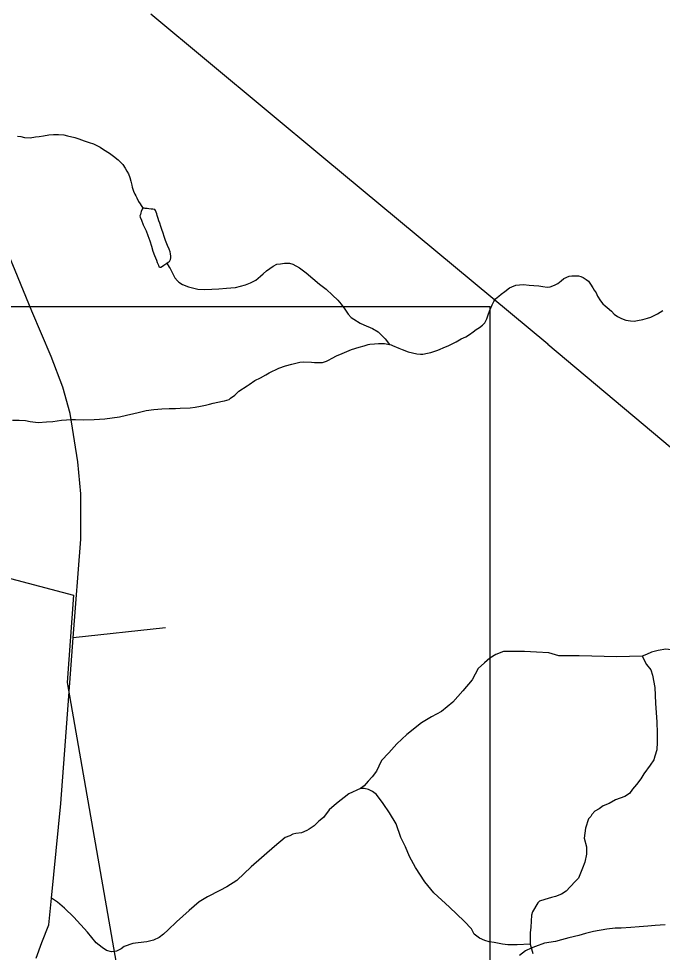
# Model space of a CAD drawing. Extents: x 2220236 to 2384410, y 720751 to 894131.
# Drawn here: x 2279964 to 2282688, y 851544 to 855495 of the extents above; entities that cross this region are included whole.
import ezdxf

# ---------------------------------------------------------------- set-up
doc = ezdxf.new("R2010")
doc.units = 0
for name, color, linetype in [('Exist Boundary Political City Limit New', 7, 'Continuous'), ('Exist Hydrographic Creek Single Shore', 7, 'Continuous'), ('Exist Hydrographic Misc Water Feature', 7, 'Continuous'), ('Exist Hydrographic Pond Under 1500 Sq Ft', 7, 'Continuous'), ('Exist Road Non-System Type 51', 7, 'Continuous'), ('Exist Road Secondary Type 51 Attributed', 7, 'Continuous'), ('Exist Utilities Electrical Transmission Line', 7, 'Continuous'), ('Map Preparation Boundary City Limit Buffer Line', 7, 'Continuous'), ('Map Preparation Inset Cut Line', 7, 'Continuous')]:
    doc.layers.add(name, color=color, linetype=linetype)

msp = doc.modelspace()

# ---------------------------------------------------------------- linework, layer by layer
at = {"layer": 'Exist Boundary Political City Limit New'}
msp.add_lwpolyline([(2275493.2, 851720.9), (2276448, 852345.8), (2276522.8, 852383.2), (2276930.8, 852405), (2277002.2, 852417.5), (2279386.5, 852618.5), (2279377, 853117.1), (2279598.2, 853213.8), (2280196.2, 853054.8), (2280169.8, 852685.5), (2280464, 850997.9), (2280854.8, 848618.4), (2280988.8, 847823.7), (2281002.8, 847784.7), (2280068.5, 847043)], dxfattribs=at)
at = {"layer": 'Exist Hydrographic Creek Single Shore'}
msp.add_lwpolyline([(2281534.1, 854115.6), (2281540.6, 854114.9), (2281546.4, 854112.1), (2281572.5, 854101.1), (2281586.8, 854094.9), (2281612.8, 854085.5), (2281630.7, 854080.8), (2281649.7, 854077.2), (2281664.7, 854075.2), (2281674.9, 854076), (2281694.7, 854079.5), (2281708.8, 854081.8), (2281738.6, 854092.7), (2281770.7, 854105.8), (2281781.9, 854110.5), (2281815.4, 854127.2), (2281837.3, 854139.9), (2281855.9, 854149.3), (2281871.8, 854158.8), (2281887.1, 854170), (2281899.8, 854179.6), (2281913.7, 854188.1), (2281927.4, 854197.7), (2281937.4, 854208.3), (2281941.5, 854216.4), (2281945.3, 854224.5), (2281953, 854246.3), (2281958.9, 854264.3), (2281967.2, 854283.8), (2281974.7, 854297.7), (2281982.5, 854309), (2281996.5, 854320.9), (2282006.2, 854328.9), (2282022.2, 854341), (2282041.8, 854355.4), (2282051.8, 854360.7), (2282068, 854367), (2282083.8, 854369.2), (2282099.9, 854369.6), (2282123.8, 854367.4), (2282143.8, 854366.4), (2282166, 854364.3), (2282182, 854362.3), (2282201, 854359.3), (2282213.8, 854360.6), (2282232, 854366.8), (2282245.6, 854374.7), (2282259.6, 854385.3), (2282271.3, 854395.5), (2282293.5, 854404.9), (2282305.3, 854407.3), (2282333.2, 854407.4), (2282343.6, 854403.9), (2282353.4, 854399.7), (2282366, 854391.9), (2282375.7, 854384.5), (2282383.6, 854371.9), (2282394.1, 854356.2), (2282399.8, 854346.3), (2282407.8, 854334.6), (2282414, 854320.4), (2282426.4, 854300.5), (2282436.4, 854288.8), (2282446.7, 854280.4), (2282454.7, 854273), (2282472.8, 854256.9), (2282484.6, 854245.1), (2282498.9, 854235), (2282514.7, 854225.8), (2282533, 854219.5), (2282552.9, 854215.8), (2282569, 854215.5), (2282583.1, 854217.8), (2282604.9, 854222.3), (2282625, 854228.4), (2282638.9, 854232.1), (2282667.3, 854245.6), (2282690.6, 854260.5)], dxfattribs=at)
at = {"layer": 'Exist Hydrographic Misc Water Feature'}
for points in [[(2279959, 854997.9), (2279972.7, 854996), (2279989.4, 854992.3), (2280013.3, 854991.2), (2280035.3, 854994.7), (2280051.1, 854997), (2280069.2, 854999.9), (2280092.3, 855003.3), (2280111, 855005.6), (2280133.3, 855005.7), (2280155.2, 855003.6), (2280171.2, 855000), (2280201.3, 854992.9), (2280218.9, 854986.9), (2280240.7, 854978.9), (2280262.5, 854971.2), (2280281.4, 854964.9), (2280294.7, 854959.1), (2280309.3, 854951.2), (2280323.5, 854942.1), (2280347.8, 854925.8), (2280365.6, 854914), (2280385.3, 854898.2), (2280393.3, 854889.8), (2280404.2, 854878.1), (2280415.4, 854862.1), (2280422.3, 854850.5), (2280428.3, 854838.9), (2280434.5, 854822.4), (2280438.8, 854807.5), (2280442.7, 854790.4), (2280444.9, 854782.8), (2280449.4, 854764.7), (2280455.1, 854753.1), (2280459.2, 854744.8), (2280463.6, 854736.5), (2280471.1, 854721.6), (2280477.8, 854710.9), (2280489.6, 854692.6)], [(2280591.3, 854459.9), (2280601.2, 854443.3), (2280605.3, 854437.7), (2280611.3, 854426.1), (2280619.5, 854410.2), (2280625.5, 854397.9), (2280635.7, 854386.2), (2280641.8, 854380.2), (2280657.7, 854370), (2280682.1, 854360.7), (2280721.9, 854350.6), (2280752, 854349.4), (2280811.8, 854351.4), (2280844, 854354), (2280861.7, 854355.9), (2280881.8, 854358.1), (2280923.7, 854368.8), (2280945.8, 854377.1), (2280967.4, 854389.2), (2280987.1, 854405.2), (2280999.1, 854415.4), (2281013.1, 854427.6), (2281040.8, 854447.3), (2281057, 854456.2), (2281072.8, 854458.1), (2281088.6, 854460.4), (2281100.7, 854460.2), (2281110.6, 854460.6), (2281124.6, 854456.4), (2281152.8, 854441.1), (2281181.2, 854419.2), (2281209.3, 854395.6), (2281237.6, 854371.1), (2281265.7, 854350.2), (2281291.8, 854325.7), (2281314.3, 854303.9), (2281328.3, 854286.5), (2281344.3, 854266.5), (2281358.6, 854244.9), (2281370.8, 854230.6), (2281382.8, 854223.1), (2281409, 854206.8), (2281424.9, 854199.3), (2281461, 854183.7), (2281485.3, 854170.1), (2281503.6, 854151.7), (2281515.5, 854140), (2281534.1, 854115.6)], [(2279938.3, 853796.2), (2279966.2, 853796.6), (2279992.4, 853794.4), (2280012.3, 853790.7), (2280046.3, 853786.7), (2280082.1, 853789.3), (2280108.1, 853791), (2280145.9, 853796.2), (2280166, 853798), (2280184.7, 853798.6), (2280204, 853798.2), (2280240.1, 853797.5), (2280283.7, 853798.9), (2280328, 853801.2), (2280360, 853805.5), (2280391.2, 853810.7), (2280419.9, 853816.7), (2280451.5, 853824.2), (2280469.7, 853828.8), (2280503.3, 853836.3), (2280535.5, 853841.2), (2280569.7, 853843.8), (2280601.2, 853845.7), (2280627.4, 853845.8), (2280647.5, 853846.4), (2280689.2, 853848.8), (2280711.2, 853850.7), (2280733.3, 853855.1), (2280755.3, 853859.6), (2280771.2, 853863.5), (2280787, 853868.1), (2280826.8, 853876.1), (2280834.7, 853877.6), (2280854.9, 853883.8), (2280860.9, 853888.6), (2280878.6, 853902.3), (2280896.3, 853918.3), (2280930.5, 853941.2), (2280940.2, 853946.9), (2280964.1, 853963.5), (2280988, 853975.5), (2281009.9, 853988.1), (2281023.8, 853996), (2281065.6, 854016.5), (2281093.3, 854026.4), (2281119.4, 854032.4), (2281153.3, 854040.9), (2281169.1, 854042.9), (2281203.2, 854041.5), (2281215.3, 854039.6), (2281249.4, 854039.6), (2281267.3, 854045.7), (2281275.2, 854049.9), (2281291.1, 854058.4), (2281309.1, 854068.8), (2281332.9, 854078.8), (2281352.7, 854086.6), (2281362.6, 854090.7), (2281372.6, 854095.4), (2281404.9, 854105.2), (2281426.4, 854111.3), (2281442.5, 854115.9), (2281450.5, 854117.4), (2281470.5, 854119.6), (2281486.6, 854119.9), (2281512.5, 854120.4), (2281534.1, 854115.6)], [(2282700.2, 851660.3), (2282658.2, 851657.9), (2282627, 851654.3), (2282590.2, 851651.8), (2282555, 851648.6), (2282514.3, 851646.8), (2282488.4, 851646.7), (2282452.6, 851642.5), (2282396.6, 851632.2), (2282362.6, 851623.7), (2282334.9, 851615.4), (2282293, 851604.8), (2282261, 851596.3), (2282236.6, 851590.2), (2282189.2, 851582.4), (2282151.2, 851569), (2282133.4, 851561.2), (2282109.5, 851549.6), (2282083.9, 851531.1)]]:
    msp.add_lwpolyline(points, dxfattribs=at)
at = {"layer": 'Exist Hydrographic Pond Under 1500 Sq Ft'}
for points in [[(2280489.6, 854692.6), (2280487.2, 854689.4), (2280486.9, 854688.4), (2280483.1, 854678.7), (2280481.3, 854673.1), (2280479.2, 854666.6), (2280477.1, 854660.8), (2280478, 854655.2), (2280483.3, 854642.6), (2280491.4, 854622.7), (2280503, 854597.9), (2280511.1, 854578.1), (2280518.5, 854554.9), (2280525.6, 854531.8), (2280532.4, 854511.4), (2280538.9, 854493.2), (2280547, 854473.3), (2280550.7, 854463.4), (2280554.2, 854454.2), (2280555.1, 854451.8), (2280557.6, 854445.2), (2280560.8, 854443.5), (2280565.1, 854443.4), (2280572.7, 854448.2), (2280578.4, 854451.4), (2280587, 854457.7), (2280591.3, 854459.9)], [(2280591.3, 854459.9), (2280597, 854464.1), (2280602.7, 854467.9), (2280606.1, 854475.4), (2280607.5, 854482.6), (2280608.7, 854490.1), (2280606.6, 854500), (2280604.5, 854508.2), (2280600.5, 854519.8), (2280593.9, 854534.7), (2280585.5, 854556.8), (2280579.9, 854573.3), (2280575.9, 854587.5), (2280569.7, 854603.1), (2280565.7, 854615.6), (2280561.4, 854629.5), (2280557.3, 854639.4), (2280553.9, 854649.3), (2280549.6, 854662.5), (2280548.1, 854669.1), (2280546, 854676.7), (2280543.8, 854684), (2280539.6, 854687.3), (2280531.8, 854688.5), (2280524.3, 854689.3), (2280515.1, 854691.1), (2280507.3, 854692.3), (2280499.1, 854692.4), (2280494.8, 854693.2), (2280489.6, 854692.6)]]:
    msp.add_lwpolyline(points, dxfattribs=at)
at = {"layer": 'Exist Road Non-System Type 51'}
msp.add_line((2280585.9, 852917.8), (2280194.4, 852874.8), dxfattribs=at)
for points in [[(2282603.1, 852796.9), (2282496, 852794.5), (2282336.7, 852799.4), (2282249.6, 852799.4), (2282207.2, 852811.9), (2282154.9, 852814.4), (2282105.2, 852816.9), (2282060.3, 852816.9), (2282015.5, 852816.9), (2281983.2, 852804.4), (2281958.3, 852789.5), (2281935.9, 852769.5), (2281908.5, 852744.6), (2281883.6, 852697.3), (2281843.7, 852650), (2281801.4, 852602.6), (2281754.1, 852562.8), (2281711.8, 852540.4), (2281669.5, 852515.4), (2281607.2, 852465.6), (2281564.9, 852425.8), (2281530.1, 852388.4), (2281500.2, 852356), (2281487.7, 852331.1), (2281477.8, 852311.2), (2281460.4, 852286.3), (2281442.9, 852268.8), (2281425.5, 852248.9), (2281410.2, 852237.2)], [(2282974, 852814.4), (2282931.7, 852811.9), (2282896.8, 852816.9), (2282854.5, 852819.4), (2282762.4, 852819.4), (2282702.7, 852826.8), (2282670.3, 852821.9), (2282642.9, 852814.4), (2282620.5, 852804.4), (2282603.1, 852796.9)], [(2282603.1, 852796.9), (2282621.7, 852762.1), (2282639.2, 852739.6), (2282646.6, 852717.2), (2282656.6, 852664.9), (2282659.1, 852597.7), (2282664.1, 852517.9), (2282666.6, 852473.1), (2282666.6, 852433.2), (2282664.1, 852400.8), (2282656.6, 852373.4), (2282651.6, 852358.5), (2282636.7, 852336.1), (2282609.3, 852298.7), (2282596.8, 852278.8), (2282579.4, 852253.9), (2282562, 852233.9), (2282549.5, 852216.5), (2282529.6, 852204), (2282489.8, 852189.1), (2282462.4, 852174.2), (2282437.5, 852164.2), (2282420.1, 852151.7), (2282402.7, 852141.8), (2282390.2, 852126.8), (2282385.2, 852119.3), (2282375.3, 852109.4), (2282362.8, 852069.5), (2282357.8, 852027.2), (2282367.8, 851989.8), (2282367.8, 851959.9), (2282360.3, 851925), (2282350.4, 851900.1), (2282333, 851857.8), (2282320.5, 851845.3), (2282298.1, 851820.4), (2282280.7, 851803), (2282260.8, 851790.5), (2282235.9, 851780.5), (2282218.4, 851775.6), (2282191, 851768.1), (2282168.6, 851760.6), (2282161.2, 851753.1), (2282138.8, 851715.8), (2282133.8, 851700.8), (2282131.3, 851651), (2282128.8, 851626.1), (2282128.8, 851578.8)], [(2281410.2, 852237.2), (2281360.8, 852214), (2281308.5, 852174.2), (2281278.6, 852146.7), (2281253.7, 852114.4), (2281233.8, 852099.4), (2281213.9, 852079.5), (2281194, 852064.5), (2281184, 852059.6), (2281161.6, 852049.6), (2281136.7, 852047.1), (2281124.3, 852044.6), (2281111.8, 852037.1), (2281091.9, 852029.7), (2281047.1, 851992.3), (2280947.5, 851905.1), (2280887.7, 851847.8), (2280845.4, 851820.4), (2280815.6, 851805.5), (2280763.3, 851778.1), (2280728.4, 851758.1), (2280686.1, 851720.8), (2280631.3, 851673.4), (2280596.5, 851638.5), (2280576.6, 851621.1), (2280559.1, 851606.2), (2280535.3, 851595.3), (2280506.8, 851588.7), (2280469.5, 851583.7), (2280447.1, 851581.3), (2280409.8, 851568.8), (2280397.3, 851558.8), (2280377.4, 851548.9), (2280357.5, 851546.4), (2280335.1, 851551.4), (2280317.6, 851563.8), (2280292.7, 851583.7), (2280255.4, 851628.6), (2280198.1, 851693.4), (2280158.3, 851730.7), (2280128.4, 851755.6), (2280103.5, 851773.1)], [(2282128.8, 851578.8), (2282074, 851576.3), (2282034.2, 851576.3), (2282011.8, 851578.8), (2281976.9, 851586.2), (2281954.5, 851588.7), (2281937.1, 851593.7), (2281914.7, 851603.7), (2281892.3, 851621.1), (2281879.8, 851643.5), (2281850, 851675.9), (2281787.7, 851735.7), (2281720.5, 851795.5), (2281683.2, 851842.8), (2281643.3, 851902.6), (2281618.4, 851949.9), (2281601, 851989.8), (2281581.1, 852029.7), (2281561.2, 852087), (2281533.8, 852134.3), (2281506.4, 852174.2), (2281479, 852211.5), (2281461.6, 852224), (2281444.4, 852232.4), (2281426.5, 852236.7), (2281410.2, 852237.2)], [(2282128.8, 851578.8), (2282140, 851538.9)]]:
    msp.add_lwpolyline(points, dxfattribs=at)
at = {"layer": 'Exist Road Secondary Type 51 Attributed'}
msp.add_lwpolyline([(2280038.5, 851518.7), (2280062.1, 851585.4), (2280091.2, 851660.8), (2280103.5, 851773.1), (2280142.8, 852173.1), (2280162.2, 852437.8), (2280194.4, 852874.8), (2280226.7, 853292.3), (2280226.7, 853483.9), (2280213.8, 853619.5), (2280181.5, 853824), (2280151.4, 853935.9), (2280101.9, 854065.1), (2280020.2, 854256.7), (2279949.2, 854428.9), (2279867.5, 854624.7), (2279822.3, 854723.8), (2279747, 854889.5), (2279699.7, 855001.4), (2279661, 855106.9), (2279635.2, 855190.8), (2279617.9, 855289.9), (2279609.3, 855399.6), (2279605, 855537.4)], dxfattribs=at)
at = {"layer": 'Exist Utilities Electrical Transmission Line'}
msp.add_lwpolyline([(2280523.7, 855515.2), (2281255.1, 854906.3), (2282204.1, 854119.6), (2282204.1, 854117.6), (2282887.2, 853544.2), (2283435.3, 853085.5), (2284237.2, 852417.4), (2284916.2, 851850), (2285494.5, 851359.5), (2286092.9, 850859.4), (2286778.4, 850262.1), (2287479.3, 849682.9), (2287523.6, 849649.4), (2288374.3, 848903.7), (2289168.1, 848247.4), (2289337.4, 848101.1), (2289867.4, 847656.2), (2290425.6, 847179.5), (2290848.8, 846819.8), (2291880.6, 845949.8), (2292555.7, 845374.3), (2293095.7, 844911.6), (2293718.6, 844381.8)], dxfattribs=at)
at = {"layer": 'Map Preparation Boundary City Limit Buffer Line'}
msp.add_lwpolyline([(2275493.2, 851720.9), (2276448, 852345.8), (2276522.8, 852383.2), (2276930.8, 852405), (2277002.2, 852417.5), (2279386.5, 852618.5), (2279377, 853117.1), (2279598.2, 853213.8), (2280196.2, 853054.8), (2280169.8, 852685.5), (2280464, 850997.9), (2280854.8, 848618.4), (2280988.8, 847823.7), (2281002.8, 847784.7), (2280068.5, 847043)], dxfattribs=at)
at = {"layer": 'Map Preparation Inset Cut Line'}
msp.add_lwpolyline([(2274432.1, 854276.6), (2281957.8, 854276.6), (2281957.8, 846853.3), (2274432.1, 846853.3), (2274432.1, 854276.6)], dxfattribs=at)
msp.add_lwpolyline([(2274432.1, 854276.6), (2281957.8, 854276.6), (2281957.8, 846853.3), (2274432.1, 846853.3), (2274432.1, 854276.6)], dxfattribs=at)

doc.saveas('drawing.dxf')
